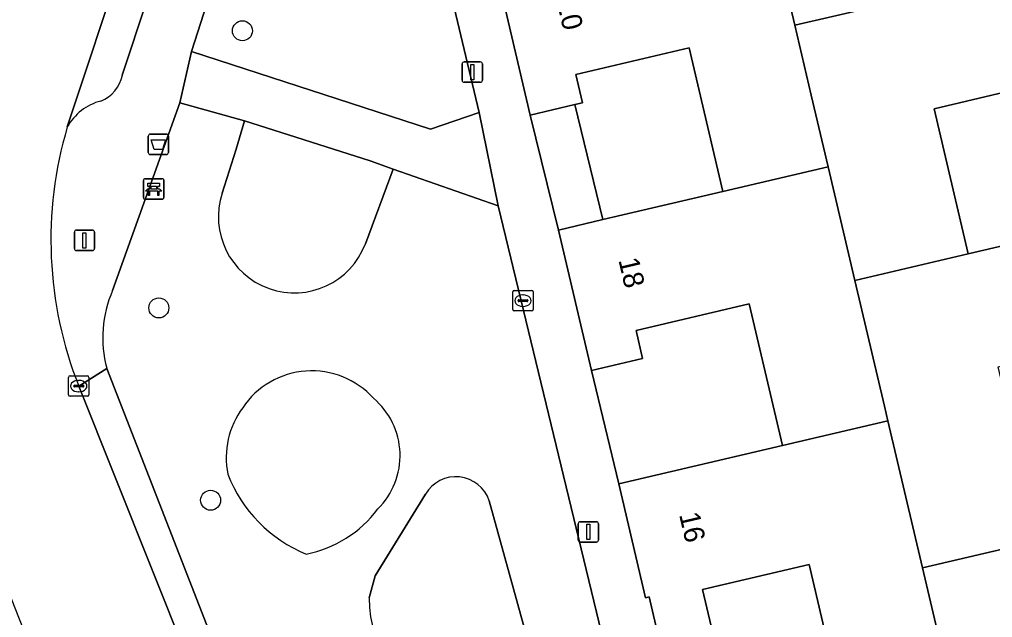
# Model space of a CAD drawing. Extents: x 162989 to 165008, y 383432 to 384338.
# Drawn here: x 164022.13 to 164069.74, y 384006.49 to 384035.77 of the extents above; entities that cross this region are included whole.
import ezdxf

# ---------------------------------------------------------------- set-up
doc = ezdxf.new("R2010")
doc.units = 0
for name, color, linetype in [('IMGEO_Afvalbak', 7, 'Continuous'), ('IMGEO_Bank', 7, 'Continuous'), ('IMGEO_Boom', 7, 'Continuous'), ('IMGEO_Erf', 7, 'Continuous'), ('IMGEO_Groenvoorziening', 7, 'Continuous'), ('IMGEO_Kolk', 7, 'Continuous'), ('IMGEO_Lichtmast', 7, 'Continuous'), ('IMGEO_Pand', 7, 'Continuous'), ('IMGEO_Pand_nummerreeks', 7, 'Continuous'), ('IMGEO_Parkeervlak_open', 7, 'Continuous'), ('IMGEO_Rijbaan_lokaal_open', 7, 'Continuous'), ('IMGEO_Voetpad_open', 7, 'Continuous')]:
    doc.layers.add(name, color=color, linetype=linetype)

msp = doc.modelspace()

# ---------------------------------------------------------------- linework, layer by layer
at = {"layer": 'IMGEO_Afvalbak'}
for p, q in [((164028.53, 384030.153), (164029.32, 384030.153)), ((164029.32, 384030.153), (164028.53, 384030.153)), ((164028.43, 384029.253), (164028.43, 384030.053)), ((164028.43, 384030.053), (164028.43, 384029.253)), ((164029.42, 384030.053), (164029.42, 384029.253)), ((164029.42, 384029.253), (164029.42, 384030.053)), ((164029.32, 384029.153), (164028.53, 384029.153)), ((164028.53, 384029.153), (164029.32, 384029.153))]:
    msp.add_line(p, q, dxfattribs=at)
msp.add_lwpolyline([(164028.573, 384029.867), (164029.277, 384029.867), (164029.128, 384029.397), (164028.722, 384029.397), (164028.573, 384029.867)], dxfattribs=at)
for centre, start, end in [((164028.53, 384030.053), 90, 180), ((164028.53, 384030.053), 90, 180), ((164029.32, 384030.053), 0, 90), ((164029.32, 384030.053), 360, 90), ((164028.53, 384029.253), 180, 270), ((164028.53, 384029.253), 180, 270), ((164029.32, 384029.253), 270, 0), ((164029.32, 384029.253), 270, 0)]:
    msp.add_arc(centre, 0.1, start, end, dxfattribs=at)
at = {"layer": 'IMGEO_Bank'}
for p, q in [((164028.196, 384027.043), (164028.196, 384027.884)), ((164028.196, 384027.884), (164028.196, 384027.043)), ((164028.271, 384027.968), (164029.112, 384027.968)), ((164029.112, 384027.968), (164028.271, 384027.968)), ((164029.196, 384027.893), (164029.196, 384027.052)), ((164029.196, 384027.052), (164029.196, 384027.893)), ((164028.893, 384027.366), (164028.5, 384027.366)), ((164028.505, 384027.474), (164028.505, 384027.58)), ((164028.549, 384027.58), (164028.549, 384027.474)), ((164028.837, 384027.586), (164028.555, 384027.586)), ((164028.555, 384027.468), (164028.837, 384027.468)), ((164028.843, 384027.474), (164028.843, 384027.58)), ((164028.887, 384027.58), (164028.887, 384027.474)), ((164029.121, 384026.968), (164028.28, 384026.968)), ((164028.28, 384026.968), (164029.121, 384026.968))]:
    msp.add_line(p, q, dxfattribs=at)
for points in [[(164028.499, 384027.586), (164028.413, 384027.586), (164028.413, 384027.747), (164028.976, 384027.747), (164028.976, 384027.586), (164028.893, 384027.586)], [(164028.443, 384027.366), (164028.301, 384027.366), (164028.413, 384027.468), (164028.499, 384027.468)], [(164028.493, 384027.359), (164028.493, 384027.152), (164028.45, 384027.152), (164028.45, 384027.359)], [(164028.893, 384027.468), (164028.976, 384027.468), (164029.088, 384027.366), (164028.949, 384027.366)], [(164028.943, 384027.359), (164028.943, 384027.152), (164028.899, 384027.152), (164028.899, 384027.359)]]:
    msp.add_lwpolyline(points, dxfattribs=at)
for centre, radius, start, end in [((164028.274, 384027.89), 0.0779, 92.4484, 184.2845), ((164028.274, 384027.89), 0.0779, 92.4484, 184.2845), ((164029.118, 384027.89), 0.0779, 2.4484, 94.2845), ((164029.118, 384027.89), 0.0779, 2.4484, 94.2845), ((164028.443, 384027.359), 0.00671, 2.8957, 87.1043), ((164028.5, 384027.359), 0.00671, 92.8957, 177.1043), ((164028.498, 384027.579), 0.00671, 2.8957, 87.1043), ((164028.498, 384027.475), 0.00671, 272.8957, 357.1043), ((164028.555, 384027.579), 0.00671, 92.8957, 177.1043), ((164028.555, 384027.475), 0.00671, 182.8957, 267.1043), ((164028.837, 384027.579), 0.00671, 2.8957, 87.1043), ((164028.837, 384027.475), 0.00671, 272.8957, 357.1043), ((164028.894, 384027.579), 0.00671, 92.8957, 177.1043), ((164028.894, 384027.475), 0.00671, 182.8957, 267.1043), ((164028.892, 384027.359), 0.00671, 2.8957, 87.1043), ((164028.949, 384027.359), 0.00671, 92.8957, 177.1043), ((164028.274, 384027.046), 0.0779, 182.4484, 274.2845), ((164028.274, 384027.046), 0.0779, 182.4484, 274.2845), ((164029.118, 384027.046), 0.0779, 272.4484, 4.2845), ((164029.118, 384027.046), 0.0779, 272.4484, 4.2845)]:
    msp.add_arc(centre, radius, start, end, dxfattribs=at)
at = {"layer": 'IMGEO_Boom'}
for centre in [(164033.037, 384035.212), (164028.948, 384021.646), (164031.482, 384012.231)]:
    msp.add_circle(centre, 0.489, dxfattribs=at)
at = {"layer": 'IMGEO_Erf'}
for points in [[(164054.891, 384034.379), (164049.347, 384033.077), (164049.674, 384031.686), (164049.302, 384031.599), (164050.674, 384025.969), (164056.542, 384027.346)], [(164075.309, 384031.749), (164072.883, 384031.179), (164072.521, 384032.721), (164066.88, 384031.397), (164068.548, 384024.295), (164076.628, 384026.192)], [(164051.458, 384013.027), (164059.464, 384014.906), (164057.837, 384021.838), (164052.294, 384020.537), (164052.615, 384019.17), (164050.109, 384018.582)], [(164062.402, 384002.12), (164060.767, 384009.084), (164055.55, 384007.86), (164057.154, 384001.026)]]:
    msp.add_lwpolyline(points, close=True, dxfattribs=at)
at = {"layer": 'IMGEO_Groenvoorziening'}
for points in [[(164034.01, 384044.963), (164030.549, 384034.199), (164042.234, 384030.403), (164044.615, 384031.204), (164041.19, 384045.62)], [(164032.053, 384027.262), (164032.507, 384028.702), (164032.736, 384029.409), (164033.135, 384030.809), (164029.97, 384031.679), (164026.687, 384022.5)], [(164040.413, 384028.445), (164039.291, 384028.84), (164033.135, 384030.809), (164032.736, 384029.409), (164032.507, 384028.702), (164032.053, 384027.262)], [(164039.053, 384024.783), (164040.413, 384028.445)], [(164045.553, 384026.637), (164040.413, 384028.445), (164039.053, 384024.783)], [(164026.406, 384018.688), (164032.996, 384001.758), (164049.048, 384000), (164051.02, 383999.784), (164051.983, 383999.831), (164051.944, 384000), (164051.087, 384003.712), (164045.553, 384026.637)], [(164041.991, 384012.533), (164039.533, 384008.533), (164039.241, 384007.45)], [(164039.241, 384007.45), (164039.533, 384008.533), (164041.991, 384012.533)], [(164047.074, 384005.116), (164045.116, 384012.2)], [(164045.116, 384012.2), (164047.074, 384005.116)]]:
    msp.add_lwpolyline(points, dxfattribs=at)
for centre, radius, start, end in [((164035.579, 384026.096), 3.714, 161.7068, 339.2907), ((164035.579, 384026.096), 3.714, 161.7068, 339.2907), ((164031.964, 384020.195), 5.759, 156.4015, 195.1667), ((164036.429, 384014.499), 4.065, 42.021, 146.1706), ((164036.429, 384014.499), 4.065, 42.021, 146.1706), ((164036.358, 384014.314), 4.113, 143.4705, 191.2443), ((164036.358, 384014.314), 4.113, 143.4705, 191.2443), ((164037.084, 384014.417), 3.668, 314.5715, 49.8483), ((164037.084, 384014.417), 3.668, 314.5715, 49.8483), ((164038.81, 384016.025), 6.956, 201.1822, 247.5907), ((164038.81, 384016.025), 6.956, 201.1822, 247.5907), ((164043.478, 384011.655), 1.727, 18.4009, 149.4341), ((164043.478, 384011.655), 1.727, 18.4009, 149.4341), ((164035.051, 384015.226), 5.739, 281.12, 323.3956), ((164035.051, 384015.226), 5.739, 281.12, 323.3956), ((164044.828, 384007.39), 5.587, 179.3857, 253.4998), ((164044.828, 384007.39), 5.587, 179.3857, 253.4998)]:
    msp.add_arc(centre, radius, start, end, dxfattribs=at)
at = {"layer": 'IMGEO_Kolk'}
for p, q in [((164046.337, 384022.501), (164047.189, 384022.501)), ((164046.262, 384021.575), (164046.262, 384022.427)), ((164046.521, 384021.995), (164046.521, 384022.007)), ((164046.564, 384022.044), (164046.962, 384022.044)), ((164046.75, 384022.281), (164046.775, 384022.281)), ((164047.005, 384022.007), (164047.005, 384021.995)), ((164047.263, 384022.427), (164047.263, 384021.575)), ((164046.959, 384021.958), (164046.561, 384021.958)), ((164046.773, 384021.721), (164046.748, 384021.721)), ((164047.189, 384021.501), (164046.337, 384021.501)), ((164024.529, 384017.393), (164024.529, 384018.245)), ((164024.604, 384018.319), (164025.456, 384018.319)), ((164025.53, 384018.245), (164025.53, 384017.393)), ((164024.788, 384017.813), (164024.788, 384017.825)), ((164025.226, 384017.776), (164024.828, 384017.776)), ((164024.831, 384017.862), (164025.229, 384017.862)), ((164025.017, 384018.099), (164025.042, 384018.099)), ((164025.272, 384017.825), (164025.272, 384017.813)), ((164025.456, 384017.319), (164024.604, 384017.319)), ((164025.04, 384017.539), (164025.015, 384017.539))]:
    msp.add_line(p, q, dxfattribs=at)
for points in [[(164046.337, 384022.501), (164047.189, 384022.501)], [(164046.262, 384021.575), (164046.262, 384022.427)], [(164047.263, 384022.427), (164047.263, 384021.575)], [(164047.189, 384021.501), (164046.337, 384021.501)], [(164024.529, 384017.393), (164024.529, 384018.245)], [(164024.604, 384018.319), (164025.456, 384018.319)], [(164025.53, 384018.245), (164025.53, 384017.393)], [(164025.456, 384017.319), (164024.604, 384017.319)]]:
    msp.add_lwpolyline(points, dxfattribs=at)
for centre, radius, start, end in [((164046.339, 384022.425), 0.0765, 91.552, 178.448), ((164046.339, 384022.425), 0.0765, 91.552, 178.448), ((164047.187, 384022.425), 0.0765, 1.552, 88.448), ((164047.187, 384022.425), 0.0765, 1.552, 88.448), ((164046.561, 384022.004), 0.0403, 85.8775, 175.7526), ((164046.558, 384021.994), 0.0366, 178.938, 274.7102), ((164046.962, 384022.001), 0.043, 264.8664, 352.4533), ((164046.966, 384022.006), 0.0386, 1.7309, 96.639), ((164046.339, 384021.577), 0.0765, 181.552, 268.448), ((164046.339, 384021.577), 0.0765, 181.552, 268.448), ((164047.187, 384021.577), 0.0765, 271.552, 358.448), ((164047.187, 384021.577), 0.0765, 271.552, 358.448), ((164024.606, 384018.243), 0.0765, 91.552, 178.448), ((164024.606, 384018.243), 0.0765, 91.552, 178.448), ((164025.454, 384018.243), 0.0765, 1.552, 88.448), ((164025.454, 384018.243), 0.0765, 1.552, 88.448), ((164024.828, 384017.822), 0.0403, 85.8775, 175.7526), ((164024.825, 384017.812), 0.0366, 178.938, 274.7102), ((164025.229, 384017.819), 0.043, 264.8664, 352.4533), ((164025.233, 384017.824), 0.0386, 1.7309, 96.639), ((164024.606, 384017.395), 0.0765, 181.552, 268.448), ((164024.606, 384017.395), 0.0765, 181.552, 268.448), ((164025.454, 384017.395), 0.0765, 271.552, 358.448), ((164025.454, 384017.395), 0.0765, 271.552, 358.448)]:
    msp.add_arc(centre, radius, start, end, dxfattribs=at)
for centre, major_axis, ratio, start_param, end_param in [((164046.749, 384022.001), (-0.387, 0.002), 0.722429, 4.712389, 7.853982), ((164046.774, 384022.001), (-0.39, 0.002), 0.717154, 1.570796, 4.712389), ((164025.016, 384017.819), (-0.387, 0.002), 0.722429, 4.712389, 7.853982), ((164025.041, 384017.819), (-0.39, 0.002), 0.717154, 1.570796, 4.712389)]:
    msp.add_ellipse(centre, major_axis=major_axis, ratio=ratio, start_param=start_param, end_param=end_param, dxfattribs=at)
at = {"layer": 'IMGEO_Lichtmast'}
for p, q in [((164043.787, 384032.789), (164043.787, 384033.589)), ((164043.787, 384033.589), (164043.787, 384032.789)), ((164043.887, 384033.689), (164044.677, 384033.689)), ((164044.677, 384033.689), (164043.887, 384033.689)), ((164044.777, 384033.589), (164044.777, 384032.789)), ((164044.777, 384032.789), (164044.777, 384033.589)), ((164044.677, 384032.689), (164043.887, 384032.689)), ((164043.887, 384032.689), (164044.677, 384032.689)), ((164024.814, 384024.552), (164024.814, 384025.352)), ((164024.814, 384025.352), (164024.814, 384024.552)), ((164024.914, 384025.452), (164025.704, 384025.452)), ((164025.704, 384025.452), (164024.914, 384025.452)), ((164025.804, 384025.352), (164025.804, 384024.552)), ((164025.804, 384024.552), (164025.804, 384025.352)), ((164025.704, 384024.452), (164024.914, 384024.452)), ((164024.914, 384024.452), (164025.704, 384024.452)), ((164049.467, 384010.281), (164049.467, 384011.081)), ((164049.467, 384011.081), (164049.467, 384010.281)), ((164049.567, 384011.181), (164050.357, 384011.181)), ((164050.357, 384011.181), (164049.567, 384011.181)), ((164050.457, 384011.081), (164050.457, 384010.281)), ((164050.457, 384010.281), (164050.457, 384011.081)), ((164050.357, 384010.181), (164049.567, 384010.181)), ((164049.567, 384010.181), (164050.357, 384010.181))]:
    msp.add_line(p, q, dxfattribs=at)
for points in [[(164044.207, 384033.564), (164044.357, 384033.564), (164044.357, 384032.814), (164044.207, 384032.814), (164044.207, 384033.564)], [(164025.234, 384025.327), (164025.384, 384025.327), (164025.384, 384024.577), (164025.234, 384024.577), (164025.234, 384025.327)], [(164049.887, 384011.056), (164050.037, 384011.056), (164050.037, 384010.306), (164049.887, 384010.306), (164049.887, 384011.056)]]:
    msp.add_lwpolyline(points, dxfattribs=at)
for centre, start, end in [((164043.887, 384033.589), 90, 180), ((164043.887, 384033.589), 90, 180), ((164044.677, 384033.589), 0, 90), ((164044.677, 384033.589), 360, 90), ((164043.887, 384032.789), 180, 270), ((164043.887, 384032.789), 180, 270), ((164044.677, 384032.789), 270, 0), ((164044.677, 384032.789), 270, 0), ((164024.914, 384025.352), 90, 180), ((164024.914, 384025.352), 90, 180), ((164025.704, 384025.352), 0, 90), ((164025.704, 384025.352), 360, 90), ((164024.914, 384024.552), 180, 270), ((164024.914, 384024.552), 180, 270), ((164025.704, 384024.552), 270, 0), ((164025.704, 384024.552), 270, 0), ((164049.567, 384011.081), 90, 180), ((164049.567, 384011.081), 90, 180), ((164050.357, 384011.081), 0, 90), ((164050.357, 384011.081), 360, 90), ((164049.567, 384010.281), 180, 270), ((164049.567, 384010.281), 180, 270), ((164050.357, 384010.281), 270, 0), ((164050.357, 384010.281), 270, 0)]:
    msp.add_arc(centre, 0.1, start, end, dxfattribs=at)
at = {"layer": 'IMGEO_Pand'}
for points in [[(164057.123, 384047.982), (164057.178, 384047.747), (164058.74, 384041.105), (164060.064, 384035.478), (164065.592, 384036.777), (164063.953, 384043.757), (164069.632, 384045.09), (164069.974, 384043.634), (164072.383, 384044.2), (164070.743, 384051.183), (164062.667, 384049.287)], [(164060.064, 384035.478), (164058.74, 384041.105), (164053.523, 384039.879), (164045.501, 384037.996), (164047.123, 384031.087), (164049.302, 384031.599), (164049.674, 384031.686), (164049.347, 384033.077), (164054.891, 384034.379), (164056.542, 384027.346), (164061.692, 384028.555), (164060.868, 384032.058)], [(164060.064, 384035.478), (164060.868, 384032.058), (164061.692, 384028.555), (164063, 384022.993), (164068.548, 384024.295), (164066.88, 384031.397), (164072.521, 384032.721), (164072.883, 384031.179), (164075.309, 384031.749), (164073.683, 384038.676), (164065.592, 384036.777)], [(164049.302, 384031.599), (164047.123, 384031.087), (164048.495, 384025.457), (164050.674, 384025.969)], [(164061.692, 384028.555), (164056.542, 384027.346), (164050.674, 384025.969), (164048.495, 384025.457), (164050.109, 384018.582), (164052.615, 384019.17), (164052.294, 384020.537), (164057.837, 384021.838), (164059.464, 384014.906), (164064.618, 384016.115), (164064.447, 384016.843), (164063, 384022.993)], [(164076.628, 384026.192), (164068.548, 384024.295), (164063, 384022.993), (164064.447, 384016.843), (164064.618, 384016.115), (164066.311, 384008.919), (164074.539, 384010.849), (164074.221, 384012.196), (164071.695, 384011.597), (164070.012, 384018.766), (164075.351, 384020.02), (164076.412, 384015.498), (164074.278, 384014.997), (164074.86, 384012.52), (164076.994, 384013.021), (164079.312, 384013.565), (164077.685, 384020.496), (164077.951, 384020.558)], [(164066.311, 384008.919), (164064.618, 384016.115), (164059.464, 384014.906), (164051.458, 384013.027), (164052.765, 384007.458), (164052.933, 384007.498), (164054.593, 384000.425), (164057.154, 384001.026), (164055.55, 384007.86), (164060.767, 384009.084), (164062.402, 384002.12), (164063.508, 384002.373), (164067.628, 384003.317)], [(164074.539, 384010.849), (164066.311, 384008.919), (164067.628, 384003.317), (164075.872, 384005.205)]]:
    msp.add_lwpolyline(points, close=True, dxfattribs=at)
at = {"layer": 'IMGEO_Parkeervlak_open'}
for points in [[(164039.413, 384075.567), (164034.335, 384060.255), (164032.822, 384055.689), (164024.469, 384030.501)], [(164027.162, 384033.042), (164033.162, 384051.143), (164034.349, 384054.721), (164040.141, 384072.195)]]:
    msp.add_lwpolyline(points, dxfattribs=at)
for centre, radius, start, end in [((164025.491, 384033.358), 1.701, 291.2798, 349.2959), ((164026.774, 384029.223), 2.636, 104.6362, 150.9927)]:
    msp.add_arc(centre, radius, start, end, dxfattribs=at)
at = {"layer": 'IMGEO_Rijbaan_lokaal_open'}
for points in [[(164024.469, 384030.501), (164032.822, 384055.689), (164026.183, 384057.886), (164024.601, 384053.106), (164019.452, 384038.01), (164019.375, 384037.719), (164017.623, 384032.332)], [(164019.997, 384011.791), (164020.738, 384009.868), (164024.643, 384000), (164025.993, 383996.514), (164032.516, 383999.04), (164032.145, 384000), (164025.028, 384017.823)]]:
    msp.add_lwpolyline(points, dxfattribs=at)
msp.add_arc((164043.163, 384024.974), 19.494, 163.5295, 201.5198, dxfattribs=at)
at = {"layer": 'IMGEO_Voetpad_open'}
for points in [[(164040.141, 384072.195), (164034.349, 384054.721), (164034.776, 384054.58), (164033.589, 384051.001), (164033.162, 384051.143), (164027.162, 384033.042)], [(164041.19, 384045.62), (164044.615, 384031.204), (164045.553, 384026.637), (164051.087, 384003.712), (164051.944, 384000), (164051.983, 383999.831), (164054.593, 384000.425), (164052.933, 384007.498), (164052.765, 384007.458), (164051.458, 384013.027), (164050.109, 384018.582), (164048.495, 384025.457), (164047.123, 384031.087), (164045.501, 384037.996)], [(164026.687, 384022.5), (164029.97, 384031.679), (164030.549, 384034.199), (164034.01, 384044.963)], [(164025.028, 384017.823), (164026.406, 384018.688)]]:
    msp.add_lwpolyline(points, dxfattribs=at)
for points in [[(164030.549, 384034.199), (164029.97, 384031.679), (164033.135, 384030.809), (164039.291, 384028.84), (164040.413, 384028.445), (164045.553, 384026.637), (164044.615, 384031.204), (164042.234, 384030.403)], [(164035.651, 383995), (164033.692, 383999.988), (164032.996, 384001.758), (164026.406, 384018.688), (164025.028, 384017.823), (164032.145, 384000), (164032.516, 383999.04), (164034.247, 383994.563), (164049.189, 383955.907), (164050.744, 383956.46), (164049.808, 383958.807), (164049.013, 383960.709)]]:
    msp.add_lwpolyline(points, close=True, dxfattribs=at)
for centre, radius, start, end in [((164025.491, 384033.358), 1.701, 291.2798, 349.2959), ((164026.774, 384029.223), 2.636, 104.6362, 150.9927), ((164043.163, 384024.974), 19.494, 163.5295, 201.5198), ((164031.964, 384020.195), 5.759, 156.4015, 195.1667)]:
    msp.add_arc(centre, radius, start, end, dxfattribs=at)

# ---------------------------------------------------------------- texts
at = {"layer": 'IMGEO_Pand_nummerreeks'}
for s, rotation, p in [('20', 283.2122, (164048.414, 384036.615)), ('18', 283.2122, (164051.428, 384023.992)), ('16', 283.2078, (164054.397, 384011.534))]:
    msp.add_text(s, height=1, rotation=rotation, dxfattribs=at).set_placement(p)

doc.saveas('drawing.dxf')
